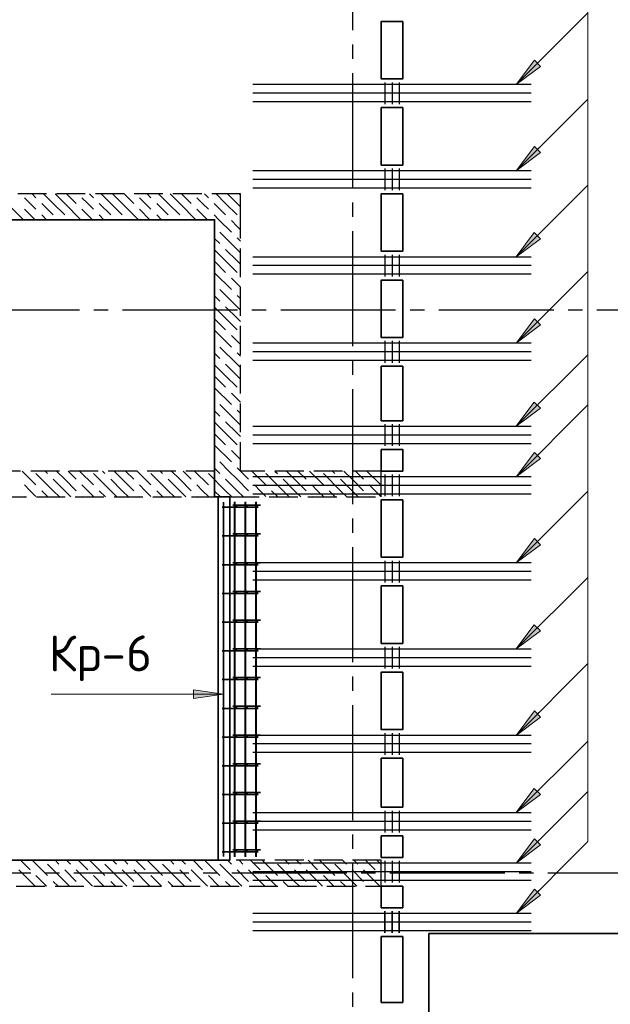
# Model space of a CAD drawing. Header units: millimetres. Extents: x 40580 to 1930067, y -240640 to 81020.
# Tile 321 of 656: x 977498 to 981609, y -216674 to -209819. Entities that reach past the tile are written whole.
import ezdxf

# ---------------------------------------------------------------- set-up
doc = ezdxf.new("R2010")
doc.units = ezdxf.units.MM
for name, pattern in [('______2', [270, 200, -70]), ('______5', [1100, 800, -100, 100, -100]), ('CENTER', [2, 1.25, -0.25, 0.25, -0.25])]:
    doc.linetypes.add(name, pattern=pattern)
for name, color, linetype, lineweight in [('S1 Стержни арматуры фон', 7, 'Continuous', 25), ('Standard', 7, 'Continuous', 25), ('ЖБ Перекрытие верхний уровень', 7, 'Continuous', 35), ('ОСИ', 7, 'CENTER', 15), ('Позиционная метка номер позиции', 7, 'Continuous', 13), ('Поперечное армирование AW фон', 7, 'Continuous', 25)]:
    doc.layers.add(name, color=color, linetype=linetype, lineweight=lineweight)
doc.layers.add('ЖБ Балка Вышележаща', color=7, linetype='Continuous')
doc.layers.add('Размерная выноска', color=7, linetype='Continuous')
doc.layers.add('ЖБ Стена верхний уровень', color=7, linetype='______2', true_color=0x656565)
doc.styles.add('ISOCPEUR', font='isocpeur.ttf')

msp = doc.modelspace()

# ---------------------------------------------------------------- hatches: boundary and pattern name
at = {"layer": 'Позиционная метка номер позиции', "linetype": 'Continuous', "lineweight": 13, "transparency": 33554687}
for points in [[(981122.9, -210144.4), (980953.2, -210271.7), (981080.5, -210102)], [(981122.9, -210744.4), (980953.2, -210871.7), (981080.5, -210702)], [(981121.9, -211344.4), (980952.2, -211471.7), (981079.5, -211302)], [(981122.9, -211944.4), (980953.2, -212071.7), (981080.5, -211902)], [(981121.9, -212524.4), (980952.2, -212651.7), (981079.5, -212482)], [(981122.9, -212874.4), (980953.2, -213001.7), (981080.5, -212832)], [(981122.9, -213474.4), (980953.2, -213601.7), (981080.5, -213432)], [(981121.9, -214074.4), (980952.2, -214201.7), (981079.5, -214032)], [(978707.5, -214485.6), (978917.5, -214515.6), (978707.5, -214545.6)], [(981122.9, -214674.4), (980953.2, -214801.7), (981080.5, -214632)], [(981121.9, -215214.4), (980952.2, -215341.7), (981079.5, -215172)], [(981122.9, -215564.4), (980953.2, -215691.7), (981080.5, -215522)], [(981122.9, -215914.4), (980953.2, -216041.7), (981080.5, -215872)]]:
    msp.add_hatch(color=7, dxfattribs=at).paths.add_polyline_path(points, flags=16)

# ---------------------------------------------------------------- linework, layer by layer
at = {"layer": 'S1 Стержни арматуры фон', "color": 7, "linetype": 'Continuous', "lineweight": -3, "transparency": 33554687}
for p, q in [((981058.5, -210271.7), (979120.5, -210271.7)), ((981057.5, -210271.7), (979121.5, -210271.7)), ((981058.5, -210331.7), (979120.5, -210331.7)), ((981057.5, -210331.7), (979121.5, -210331.7)), ((981058.5, -210391.7), (979120.5, -210391.7)), ((981057.5, -210391.7), (979121.5, -210391.7)), ((981058.5, -210871.7), (979120.5, -210871.7)), ((981057.5, -210871.7), (979121.5, -210871.7)), ((981058.5, -210931.7), (979120.5, -210931.7)), ((981057.5, -210931.7), (979121.5, -210931.7)), ((981058.5, -210991.7), (979120.5, -210991.7)), ((981057.5, -210991.7), (979121.5, -210991.7)), ((981058.5, -211471.7), (979120.5, -211471.7)), ((981058.5, -211531.7), (979120.5, -211531.7)), ((981057.5, -211471.7), (979121.5, -211471.7)), ((981057.5, -211531.7), (979121.5, -211531.7)), ((981058.5, -211591.7), (979120.5, -211591.7)), ((981057.5, -211591.7), (979121.5, -211591.7)), ((981058.5, -212071.7), (979120.5, -212071.7)), ((981057.5, -212071.7), (979121.5, -212071.7)), ((981058.5, -212131.7), (979120.5, -212131.7)), ((981057.5, -212131.7), (979121.5, -212131.7)), ((981058.5, -212191.7), (979120.5, -212191.7)), ((981057.5, -212191.7), (979121.5, -212191.7)), ((981058.5, -212651.7), (979120.5, -212651.7)), ((981057.5, -212651.7), (979121.5, -212651.7)), ((981058.5, -212711.7), (979120.5, -212711.7)), ((981057.5, -212711.7), (979121.5, -212711.7)), ((981058.5, -212771.7), (979120.5, -212771.7)), ((981057.5, -212771.7), (979121.5, -212771.7)), ((981058.5, -213001.7), (979120.5, -213001.7)), ((981057.5, -213001.7), (979121.5, -213001.7)), ((981058.5, -213061.7), (979120.5, -213061.7)), ((981057.5, -213061.7), (979121.5, -213061.7)), ((981058.5, -213121.7), (979120.5, -213121.7)), ((981057.5, -213121.7), (979121.5, -213121.7)), ((981058.5, -213601.7), (979120.5, -213601.7)), ((981058.5, -213661.7), (979120.5, -213661.7)), ((981057.5, -213601.7), (979121.5, -213601.7)), ((981057.5, -213661.7), (979121.5, -213661.7)), ((981058.5, -213721.7), (979120.5, -213721.7)), ((981057.5, -213721.7), (979121.5, -213721.7)), ((981058.5, -214201.7), (979120.5, -214201.7)), ((981057.5, -214201.7), (979121.5, -214201.7)), ((981058.5, -214261.7), (979120.5, -214261.7)), ((981057.5, -214261.7), (979121.5, -214261.7)), ((981058.5, -214321.7), (979120.5, -214321.7)), ((981057.5, -214321.7), (979121.5, -214321.7)), ((981058.5, -214801.7), (979120.5, -214801.7)), ((981057.5, -214801.7), (979121.5, -214801.7)), ((981058.5, -214861.7), (979120.5, -214861.7)), ((981057.5, -214861.7), (979121.5, -214861.7)), ((981058.5, -214921.7), (979120.5, -214921.7)), ((981057.5, -214921.7), (979121.5, -214921.7)), ((981058.5, -215341.7), (979120.5, -215341.7)), ((981057.5, -215341.7), (979121.5, -215341.7)), ((981058.5, -215401.7), (979120.5, -215401.7)), ((981057.5, -215401.7), (979121.5, -215401.7)), ((981058.5, -215461.7), (979120.5, -215461.7)), ((981057.5, -215461.7), (979121.5, -215461.7)), ((981058.5, -215691.7), (979120.5, -215691.7)), ((981057.5, -215691.7), (979121.5, -215691.7)), ((981058.5, -215751.7), (979120.5, -215751.7)), ((981057.5, -215751.7), (979121.5, -215751.7)), ((981058.5, -215811.7), (979120.5, -215811.7)), ((981057.5, -215811.7), (979121.5, -215811.7)), ((981058.5, -216041.7), (979120.5, -216041.7)), ((980314.5, -216041.7), (979594.5, -216041.7)), ((981058.5, -216101.7), (979120.5, -216101.7)), ((980314.5, -216101.7), (979594.5, -216101.7)), ((981058.5, -216161.7), (979120.5, -216161.7)), ((980314.5, -216161.7), (979594.5, -216161.7))]:
    msp.add_line(p, q, dxfattribs=at)
at = {"layer": 'S1 Стержни арматуры фон', "color": 7, "linetype": 'Continuous', "lineweight": 35, "transparency": 33554687}
for p, q in [((978917.3, -215645.7), (978917.3, -213177.7)), ((978917.5, -215645.7), (978917.5, -213177.7)), ((978992.5, -215645.7), (978992.5, -213177.7)), ((978994.5, -215647.7), (978994.5, -213175.7)), ((978994.5, -215647.7), (978994.5, -213175.7)), ((979067.5, -215645.7), (979067.5, -213177.7)), ((979069.5, -215647.7), (979069.5, -213175.7)), ((979069.5, -215647.7), (979069.5, -213175.7)), ((979142.5, -215645.7), (979142.5, -213177.7)), ((979144.5, -215647.7), (979144.5, -213175.7)), ((979144.5, -215647.7), (979144.5, -213175.7)), ((978907.5, -213213.7), (979158.3, -213213.7)), ((978982.5, -213199.7), (979173.5, -213199.7)), ((978907.5, -213413.7), (979158.3, -213413.7)), ((978982.5, -213399.7), (979173.5, -213399.7)), ((978907.5, -213613.7), (979158.3, -213613.7)), ((978982.5, -213599.7), (979173.5, -213599.7)), ((978907.5, -213813.7), (979158.3, -213813.7)), ((978982.5, -213799.7), (979173.5, -213799.7)), ((978982.5, -213999.7), (979173.5, -213999.7)), ((978907.5, -214013.7), (979158.3, -214013.7)), ((978982.5, -214199.7), (979173.5, -214199.7)), ((978907.5, -214213.7), (979158.3, -214213.7)), ((978907.5, -214413.7), (979158.3, -214413.7)), ((978982.5, -214399.7), (979173.5, -214399.7)), ((978907.5, -214613.7), (979158.3, -214613.7)), ((978982.5, -214599.7), (979173.5, -214599.7)), ((978907.5, -214813.7), (979158.3, -214813.7)), ((978982.5, -214799.7), (979173.5, -214799.7)), ((978907.5, -215013.7), (979158.3, -215013.7)), ((978982.5, -214999.7), (979173.5, -214999.7)), ((978907.5, -215213.7), (979158.3, -215213.7)), ((978982.5, -215199.7), (979173.5, -215199.7)), ((978907.5, -215413.7), (979158.3, -215413.7)), ((978982.5, -215399.7), (979173.5, -215399.7)), ((978907.5, -215613.7), (979158.3, -215613.7)), ((978982.5, -215599.7), (979173.5, -215599.7))]:
    msp.add_line(p, q, dxfattribs=at)
at = {"layer": 'S1 Стержни арматуры фон', "color": 180, "linetype": 'Continuous', "lineweight": 50, "transparency": 33554687}
for centre in [(979001.5, -213206.7), (979076.5, -213206.7), (979151.5, -213206.7), (979001.5, -213406.7), (979076.5, -213406.7), (979151.5, -213406.7), (979001.5, -213606.7), (979076.5, -213606.7), (979151.5, -213606.7), (979001.5, -213806.7), (979076.5, -213806.7), (979151.5, -213806.7), (979001.5, -214006.7), (979076.5, -214006.7), (979151.5, -214006.7), (979001.5, -214206.7), (979076.5, -214206.7), (979151.5, -214206.7), (979001.5, -214406.7), (979076.5, -214406.7), (979151.5, -214406.7), (979001.5, -214606.7), (979076.5, -214606.7), (979151.5, -214606.7), (979001.5, -214806.7), (979076.5, -214806.7), (979151.5, -214806.7), (979001.5, -215006.7), (979076.5, -215006.7), (979151.5, -215006.7), (979001.5, -215206.7), (979076.5, -215206.7), (979151.5, -215206.7), (979001.5, -215406.7), (979076.5, -215406.7), (979151.5, -215406.7), (979001.5, -215606.7), (979076.5, -215606.7), (979151.5, -215606.7)]:
    msp.add_circle(centre, 3, dxfattribs=at)
at = {"layer": 'ЖБ Балка Вышележаща', "color": 7, "linetype": 'Continuous', "lineweight": 35, "transparency": 33554687}
msp.add_line((978879.5, -213141.7), (978879.5, -215671.7), dxfattribs=at)
at = {"layer": 'ЖБ Перекрытие верхний уровень', "color": 7, "linetype": 'Continuous', "lineweight": 35, "transparency": 33554687}
msp.add_line((978959.5, -215671.7), (978959.5, -213141.7), dxfattribs=at)
at = {"layer": 'ЖБ Перекрытие верхний уровень', "transparency": 33554687}
for p, q in [((980014.5, -216001.7), (980014.5, -215851.7)), ((980014.5, -215851.7), (980164.5, -215851.7)), ((980164.5, -215851.7), (980164.5, -216001.7)), ((980164.5, -216001.7), (980014.5, -216001.7)), ((980344.5, -222461.7), (980344.5, -216181.7)), ((980014.5, -216661.7), (980014.5, -216201.7)), ((980014.5, -216201.7), (980164.5, -216201.7)), ((980164.5, -216201.7), (980164.5, -216661.7)), ((980164.5, -216661.7), (980014.5, -216661.7))]:
    msp.add_line(p, q, dxfattribs=at)
at = {"layer": 'ЖБ Перекрытие верхний уровень', "transparency": 33554687, "extrusion": (0, 0, -1)}
msp.add_lwpolyline([(-980344.5, -216181.7), (-981764.5, -216181.7), (-981764.5, -207501.7), (-980344.5, -207501.7)], dxfattribs=at)
at = {"layer": 'ЖБ Перекрытие верхний уровень', "transparency": 33554687}
for points in [[(980164.5, -209831.7), (980164.5, -210231.7), (980014.5, -210231.7), (980014.5, -209831.7)], [(980164.5, -210431.7), (980164.5, -210831.7), (980014.5, -210831.7), (980014.5, -210431.7)], [(980164.5, -211031.7), (980164.5, -211431.7), (980014.5, -211431.7), (980014.5, -211031.7)], [(980164.5, -211631.7), (980164.5, -212031.7), (980014.5, -212031.7), (980014.5, -211631.7)], [(980164.5, -213161.7), (980164.5, -213561.7), (980014.5, -213561.7), (980014.5, -213161.7)], [(980164.5, -213761.7), (980164.5, -214161.7), (980014.5, -214161.7), (980014.5, -213761.7)], [(980164.5, -214361.7), (980164.5, -214761.7), (980014.5, -214761.7), (980014.5, -214361.7)], [(980164.5, -214961.7), (980164.5, -215301.7), (980014.5, -215301.7), (980014.5, -214961.7)], [(980164.5, -215501.7), (980164.5, -215651.7), (980014.5, -215651.7), (980014.5, -215501.7)]]:
    msp.add_lwpolyline(points, close=True, dxfattribs=at)
at = {"layer": 'ЖБ Перекрытие верхний уровень', "transparency": 33554687, "extrusion": (0, 0, -1)}
for points in [[(-978959.5, -213141.7), (-978959.5, -215671.7), (-974914.5, -215671.7), (-974914.5, -212961.7), (-974414.5, -212961.7), (-974414.5, -211211.7), (-978854.5, -211211.7), (-978854.5, -213141.7)], [(-980014.5, -212231.7), (-980014.5, -212611.7), (-980164.5, -212611.7), (-980164.5, -212231.7)], [(-980014.5, -212811.7), (-980014.5, -212961.7), (-980164.5, -212961.7), (-980164.5, -212811.7)]]:
    msp.add_lwpolyline(points, close=True, dxfattribs=at)
at = {"layer": 'ЖБ Стена верхний уровень', "color": 251, "linetype": '______2', "lineweight": -3, "true_color": 0x656565, "transparency": 33554687}
for p, q in [((979034.5, -211031.7), (974414.5, -211031.7)), ((979034.5, -211211.7), (979034.5, -211031.7)), ((976194.5, -211211.7), (978854.5, -211211.7)), ((978854.5, -211211.7), (978854.5, -212961.7)), ((979034.5, -212961.7), (979034.5, -211211.7)), ((978854.5, -212961.7), (976194.5, -212961.7)), ((980014.5, -212961.7), (979034.5, -212961.7)), ((980014.5, -213141.7), (980014.5, -212961.7)), ((974914.5, -213141.7), (980014.5, -213141.7)), ((980014.5, -215671.7), (974914.5, -215671.7)), ((980014.5, -215851.7), (980014.5, -215671.7)), ((974234.5, -215851.7), (980014.5, -215851.7))]:
    msp.add_line(p, q, dxfattribs=at)
at = {"layer": 'ЖБ Стена верхний уровень', "color": 9, "linetype": 'Continuous', "lineweight": -3, "true_color": 0xc7c7c7, "transparency": 33554687}
for p, q in [((977584.6, -211031.7), (977611.4, -211058.5)), ((977731.4, -211098.5), (977664.6, -211031.7)), ((977744.6, -211031.7), (977811.4, -211098.5)), ((977824.6, -211031.7), (977891.4, -211098.5)), ((977984.6, -211031.7), (978011.4, -211058.5)), ((978131.4, -211098.5), (978064.6, -211031.7)), ((978144.6, -211031.7), (978211.4, -211098.5)), ((978224.6, -211031.7), (978291.4, -211098.5)), ((978384.6, -211031.7), (978411.4, -211058.5)), ((978531.4, -211098.5), (978464.6, -211031.7)), ((978544.6, -211031.7), (978611.4, -211098.5)), ((978624.6, -211031.7), (978691.4, -211098.5)), ((978784.6, -211031.7), (978811.4, -211058.5)), ((978931.4, -211098.5), (978864.6, -211031.7)), ((978944.6, -211031.7), (979011.4, -211098.5)), ((979024.6, -211031.7), (979034.5, -211041.6)), ((977411.4, -211098.5), (977524.6, -211211.7)), ((977571.4, -211098.5), (977531.4, -211058.5)), ((977611.4, -211138.5), (977571.4, -211098.5)), ((977651.4, -211098.5), (977731.4, -211178.5)), ((977731.4, -211098.5), (977811.4, -211178.5)), ((977811.4, -211098.5), (977924.6, -211211.7)), ((977971.4, -211098.5), (977931.4, -211058.5)), ((978011.4, -211138.5), (977971.4, -211098.5)), ((978051.4, -211098.5), (978131.4, -211178.5)), ((978131.4, -211098.5), (978211.4, -211178.5)), ((978211.4, -211098.5), (978324.6, -211211.7)), ((978371.4, -211098.5), (978331.4, -211058.5)), ((978411.4, -211138.5), (978371.4, -211098.5)), ((978451.4, -211098.5), (978531.4, -211178.5)), ((978531.4, -211098.5), (978611.4, -211178.5)), ((978611.4, -211098.5), (978724.6, -211211.7)), ((978771.4, -211098.5), (978731.4, -211058.5)), ((978811.4, -211138.5), (978771.4, -211098.5)), ((978851.4, -211098.5), (978931.4, -211178.5)), ((978931.4, -211098.5), (979011.4, -211178.5)), ((979011.4, -211098.5), (979034.5, -211121.6)), ((977531.4, -211138.5), (977604.6, -211211.7)), ((977651.4, -211178.5), (977684.6, -211211.7)), ((977931.4, -211138.5), (978004.6, -211211.7)), ((978051.4, -211178.5), (978084.6, -211211.7)), ((978331.4, -211138.5), (978404.6, -211211.7)), ((978451.4, -211178.5), (978484.6, -211211.7)), ((978731.4, -211138.5), (978804.6, -211211.7)), ((978851.4, -211178.5), (978884.6, -211211.7)), ((978884.6, -211211.7), (978971.4, -211298.5)), ((979011.4, -211258.5), (978971.4, -211218.6)), ((979034.5, -211281.6), (979011.4, -211258.5)), ((979011.4, -211418.6), (978891.4, -211298.5)), ((978854.5, -211341.6), (978891.4, -211378.5)), ((979011.4, -211338.5), (979034.5, -211361.6)), ((978931.4, -211498.5), (978854.5, -211421.6)), ((978931.4, -211418.6), (979011.4, -211498.5)), ((979011.4, -211418.6), (979034.5, -211441.6)), ((978854.5, -211501.6), (978931.4, -211578.5)), ((978931.4, -211498.5), (979011.4, -211578.5)), ((979011.4, -211498.5), (979034.5, -211521.6)), ((978854.5, -211581.6), (978971.4, -211698.5)), ((979011.4, -211658.5), (978971.4, -211618.6)), ((979034.5, -211681.6), (979011.4, -211658.5)), ((978854.5, -211741.6), (978891.4, -211778.5)), ((979011.4, -211818.6), (978891.4, -211698.5)), ((979011.4, -211738.5), (979034.5, -211761.6)), ((978931.4, -211898.5), (978854.5, -211821.6)), ((978931.4, -211818.6), (979011.4, -211898.5)), ((979011.4, -211818.6), (979034.5, -211841.6)), ((978854.5, -211901.6), (978931.4, -211978.5)), ((978931.4, -211898.5), (979011.4, -211978.5)), ((979011.4, -211898.5), (979034.5, -211921.6)), ((978854.5, -211981.6), (978971.4, -212098.5)), ((979011.4, -212058.5), (978971.4, -212018.6)), ((979034.5, -212081.6), (979011.4, -212058.5)), ((978854.5, -212141.6), (978891.4, -212178.5)), ((979011.4, -212218.6), (978891.4, -212098.5)), ((979011.4, -212138.5), (979034.5, -212161.6)), ((978931.4, -212298.5), (978854.5, -212221.6)), ((978931.4, -212218.6), (979011.4, -212298.5)), ((979011.4, -212218.6), (979034.5, -212241.6)), ((978854.5, -212301.6), (978931.4, -212378.5)), ((978931.4, -212298.5), (979011.4, -212378.5)), ((979011.4, -212298.5), (979034.5, -212321.6)), ((978854.5, -212381.6), (978971.4, -212498.5)), ((979011.4, -212458.5), (978971.4, -212418.6)), ((979034.5, -212481.6), (979011.4, -212458.5)), ((978854.5, -212541.6), (978891.4, -212578.5)), ((979011.4, -212618.6), (978891.4, -212498.5)), ((979011.4, -212538.5), (979034.5, -212561.6)), ((978931.4, -212698.5), (978854.5, -212621.6)), ((978931.4, -212618.6), (979011.4, -212698.5)), ((979011.4, -212618.6), (979034.5, -212641.6)), ((978854.5, -212701.6), (978931.4, -212778.5)), ((978931.4, -212698.5), (979011.4, -212778.5)), ((979011.4, -212698.5), (979034.5, -212721.6)), ((978854.5, -212781.6), (978971.4, -212898.5)), ((979011.4, -212858.5), (978971.4, -212818.6)), ((978954.6, -212961.7), (978891.4, -212898.5)), ((979034.5, -212881.6), (979011.4, -212858.5)), ((977514.6, -212961.7), (977611.4, -213058.5)), ((977674.6, -212961.7), (977691.4, -212978.5)), ((977811.4, -213018.6), (977754.6, -212961.7)), ((977834.6, -212961.7), (977891.4, -213018.6)), ((977914.6, -212961.7), (978011.4, -213058.5)), ((978074.6, -212961.7), (978091.4, -212978.5)), ((978211.4, -213018.6), (978154.6, -212961.7)), ((978234.6, -212961.7), (978291.4, -213018.6)), ((978314.6, -212961.7), (978411.4, -213058.5)), ((978474.6, -212961.7), (978491.4, -212978.5)), ((978611.4, -213018.6), (978554.6, -212961.7)), ((978634.6, -212961.7), (978691.4, -213018.6)), ((978714.6, -212961.7), (978811.4, -213058.5)), ((978854.5, -212941.6), (978874.6, -212961.7)), ((978874.6, -212961.7), (978891.4, -212978.5)), ((979011.4, -213018.6), (978954.6, -212961.7)), ((979011.4, -212938.5), (979034.5, -212961.6)), ((979034.6, -212961.7), (979091.4, -213018.6)), ((979114.6, -212961.7), (979211.4, -213058.5)), ((979274.6, -212961.7), (979291.4, -212978.5)), ((979411.4, -213018.6), (979354.6, -212961.7)), ((979434.6, -212961.7), (979491.4, -213018.6)), ((979514.6, -212961.7), (979611.4, -213058.5)), ((979674.6, -212961.7), (979691.4, -212978.5)), ((979811.4, -213018.6), (979754.6, -212961.7)), ((979834.6, -212961.7), (979891.4, -213018.6)), ((979914.6, -212961.7), (980011.4, -213058.5)), ((977731.4, -213098.5), (977611.4, -212978.5)), ((977731.4, -213018.6), (977811.4, -213098.5)), ((977811.4, -213018.6), (977891.4, -213098.5)), ((978131.4, -213098.5), (978011.4, -212978.5)), ((978131.4, -213018.6), (978211.4, -213098.5)), ((978211.4, -213018.6), (978291.4, -213098.5)), ((978531.4, -213098.5), (978411.4, -212978.5)), ((978531.4, -213018.6), (978611.4, -213098.5)), ((978611.4, -213018.6), (978691.4, -213098.5)), ((978931.4, -213098.5), (978811.4, -212978.5)), ((978931.4, -213018.6), (979011.4, -213098.5)), ((979011.4, -213018.6), (979091.4, -213098.5)), ((979331.4, -213098.5), (979211.4, -212978.5)), ((979331.4, -213018.6), (979411.4, -213098.5)), ((979411.4, -213018.6), (979491.4, -213098.5)), ((979731.4, -213098.5), (979611.4, -212978.5)), ((979731.4, -213018.6), (979811.4, -213098.5)), ((979811.4, -213018.6), (979891.4, -213098.5)), ((980014.5, -212981.6), (980011.4, -212978.5)), ((977571.4, -213098.5), (977531.4, -213058.5)), ((977611.4, -213138.5), (977571.4, -213098.5)), ((977651.4, -213098.5), (977694.6, -213141.7)), ((977731.4, -213098.5), (977774.6, -213141.7)), ((977811.4, -213098.5), (977854.6, -213141.7)), ((977971.4, -213098.5), (977931.4, -213058.5)), ((978011.4, -213138.5), (977971.4, -213098.5)), ((978051.4, -213098.5), (978094.6, -213141.7)), ((978131.4, -213098.5), (978174.6, -213141.7)), ((978211.4, -213098.5), (978254.6, -213141.7)), ((978371.4, -213098.5), (978331.4, -213058.5)), ((978411.4, -213138.5), (978371.4, -213098.5)), ((978451.4, -213098.5), (978494.6, -213141.7)), ((978531.4, -213098.5), (978574.6, -213141.7)), ((978611.4, -213098.5), (978654.6, -213141.7)), ((978771.4, -213098.5), (978731.4, -213058.5)), ((978811.4, -213138.5), (978771.4, -213098.5)), ((978851.4, -213098.5), (978894.6, -213141.7)), ((978931.4, -213098.5), (978974.6, -213141.7)), ((979011.4, -213098.5), (979054.6, -213141.7)), ((979171.4, -213098.5), (979131.4, -213058.5)), ((979211.4, -213138.5), (979171.4, -213098.5)), ((979251.4, -213098.5), (979294.6, -213141.7)), ((979331.4, -213098.5), (979374.6, -213141.7)), ((979411.4, -213098.5), (979454.6, -213141.7)), ((979571.4, -213098.5), (979531.4, -213058.5)), ((979611.4, -213138.5), (979571.4, -213098.5)), ((979651.4, -213098.5), (979694.6, -213141.7)), ((979731.4, -213098.5), (979774.6, -213141.7)), ((979811.4, -213098.5), (979854.6, -213141.7)), ((979971.4, -213098.5), (979931.4, -213058.5)), ((980011.4, -213138.5), (979971.4, -213098.5)), ((977531.4, -213138.5), (977534.6, -213141.7)), ((977931.4, -213138.5), (977934.6, -213141.7)), ((978331.4, -213138.5), (978334.6, -213141.7)), ((978731.4, -213138.5), (978734.6, -213141.7)), ((979131.4, -213138.5), (979134.6, -213141.7)), ((979531.4, -213138.5), (979534.6, -213141.7)), ((979931.4, -213138.5), (979934.6, -213141.7)), ((977504.6, -215671.7), (977571.4, -215738.5)), ((977584.6, -215671.7), (977691.4, -215778.5)), ((977811.4, -215818.6), (977691.4, -215698.6)), ((977744.6, -215671.7), (977771.4, -215698.6)), ((977851.4, -215698.6), (977824.6, -215671.7)), ((977904.6, -215671.7), (977971.4, -215738.5)), ((977984.6, -215671.7), (978091.4, -215778.5)), ((978211.4, -215818.6), (978091.4, -215698.6)), ((978144.6, -215671.7), (978171.4, -215698.6)), ((978251.4, -215698.6), (978224.6, -215671.7)), ((978304.6, -215671.7), (978371.4, -215738.5)), ((978384.6, -215671.7), (978491.4, -215778.5)), ((978611.4, -215818.6), (978491.4, -215698.6)), ((978544.6, -215671.7), (978571.4, -215698.6)), ((978651.4, -215698.6), (978624.6, -215671.7)), ((978704.6, -215671.7), (978771.4, -215738.5)), ((978784.6, -215671.7), (978891.4, -215778.5)), ((979011.4, -215818.6), (978891.4, -215698.6)), ((978944.6, -215671.7), (978971.4, -215698.6)), ((979051.4, -215698.6), (979024.6, -215671.7)), ((979104.6, -215671.7), (979171.4, -215738.5)), ((979184.6, -215671.7), (979291.4, -215778.5)), ((979411.4, -215818.6), (979291.4, -215698.6)), ((979344.6, -215671.7), (979371.4, -215698.6)), ((979451.4, -215698.6), (979424.6, -215671.7)), ((979504.6, -215671.7), (979571.4, -215738.5)), ((979584.6, -215671.7), (979691.4, -215778.5)), ((979811.4, -215818.6), (979691.4, -215698.6)), ((979744.6, -215671.7), (979771.4, -215698.6)), ((979851.4, -215698.6), (979824.6, -215671.7)), ((979904.6, -215671.7), (979971.4, -215738.5)), ((979984.6, -215671.7), (980014.5, -215701.6)), ((977491.4, -215738.5), (977604.6, -215851.7)), ((977684.6, -215851.7), (977611.4, -215778.5)), ((977811.4, -215738.5), (977891.4, -215818.6)), ((977891.4, -215738.5), (978004.6, -215851.7)), ((978084.6, -215851.7), (978011.4, -215778.5)), ((978211.4, -215738.5), (978291.4, -215818.6)), ((978291.4, -215738.5), (978404.6, -215851.7)), ((978484.6, -215851.7), (978411.4, -215778.5)), ((978611.4, -215738.5), (978691.4, -215818.6)), ((978691.4, -215738.5), (978804.6, -215851.7)), ((978884.6, -215851.7), (978811.4, -215778.5)), ((979011.4, -215738.5), (979091.4, -215818.6)), ((979091.4, -215738.5), (979204.6, -215851.7)), ((979284.6, -215851.7), (979211.4, -215778.5)), ((979411.4, -215738.5), (979491.4, -215818.6)), ((979491.4, -215738.5), (979604.6, -215851.7)), ((979684.6, -215851.7), (979611.4, -215778.5)), ((979811.4, -215738.5), (979891.4, -215818.6)), ((979891.4, -215738.5), (980004.6, -215851.7)), ((980014.5, -215781.6), (980011.4, -215778.5)), ((977731.4, -215818.6), (977764.6, -215851.7)), ((977811.4, -215818.6), (977844.6, -215851.7)), ((978131.4, -215818.6), (978164.6, -215851.7)), ((978211.4, -215818.6), (978244.6, -215851.7)), ((978531.4, -215818.6), (978564.6, -215851.7)), ((978611.4, -215818.6), (978644.6, -215851.7)), ((978931.4, -215818.6), (978964.6, -215851.7)), ((979011.4, -215818.6), (979044.6, -215851.7)), ((979331.4, -215818.6), (979364.6, -215851.7)), ((979411.4, -215818.6), (979444.6, -215851.7)), ((979731.4, -215818.6), (979764.6, -215851.7)), ((979811.4, -215818.6), (979844.6, -215851.7))]:
    msp.add_line(p, q, dxfattribs=at)
at = {"layer": 'ОСИ', "color": 8, "linetype": '______5', "lineweight": -3, "transparency": 33554687}
for p, q in [((979814.5, -200291.7), (979814.5, -224461.7)), ((984514.5, -211841.7), (962590.5, -211841.7)), ((981974.5, -215761.7), (962590.5, -215761.7))]:
    msp.add_line(p, q, dxfattribs=at)
at = {"layer": 'Позиционная метка номер позиции', "color": 7, "linetype": 'Continuous', "lineweight": 13, "transparency": 33554687}
for p, q in [((981453.2, -215191.7), (981453.2, -206569.4)), ((980953.2, -210271.7), (981453.2, -209771.7)), ((980953.2, -210271.7), (981080.5, -210102)), ((981122.9, -210144.4), (980953.2, -210271.7)), ((981080.5, -210102), (981122.9, -210144.4)), ((981101.7, -210123.2), (981112.3, -210112.6)), ((980953.2, -210871.7), (981453.2, -210371.7)), ((980953.2, -210871.7), (981080.5, -210702)), ((981080.5, -210702), (981122.9, -210744.4)), ((981101.7, -210723.2), (981112.3, -210712.6)), ((981122.9, -210744.4), (980953.2, -210871.7)), ((980952.2, -211471.7), (981452.2, -210971.7)), ((980952.2, -211471.7), (981079.5, -211302)), ((981079.5, -211302), (981121.9, -211344.4)), ((981100.7, -211323.2), (981111.3, -211312.6)), ((981121.9, -211344.4), (980952.2, -211471.7)), ((980953.2, -212071.7), (981453.2, -211571.7)), ((980953.2, -212071.7), (981080.5, -211902)), ((981122.9, -211944.4), (980953.2, -212071.7)), ((981080.5, -211902), (981122.9, -211944.4)), ((981101.7, -211923.2), (981112.3, -211912.6)), ((980952.2, -212651.7), (981452.2, -212151.7)), ((980952.2, -212651.7), (981079.5, -212482)), ((981079.5, -212482), (981121.9, -212524.4)), ((981100.7, -212503.2), (981111.3, -212492.6)), ((981121.9, -212524.4), (980952.2, -212651.7)), ((980953.2, -213001.7), (981453.2, -212501.7)), ((980953.2, -213001.7), (981080.5, -212832)), ((981080.5, -212832), (981122.9, -212874.4)), ((981122.9, -212874.4), (980953.2, -213001.7)), ((981101.7, -212853.2), (981112.3, -212842.6)), ((980953.2, -213601.7), (981453.2, -213101.7)), ((980953.2, -213601.7), (981080.5, -213432)), ((981080.5, -213432), (981122.9, -213474.4)), ((981101.7, -213453.2), (981112.3, -213442.6)), ((981122.9, -213474.4), (980953.2, -213601.7)), ((980952.2, -214201.7), (981452.2, -213701.7)), ((980952.2, -214201.7), (981079.5, -214032)), ((981079.5, -214032), (981121.9, -214074.4)), ((981100.7, -214053.2), (981111.3, -214042.6)), ((981121.9, -214074.4), (980952.2, -214201.7)), ((980953.2, -214801.7), (981453.2, -214301.7)), ((978917.5, -214515.6), (977717.5, -214515.6)), ((978707.5, -214515.6), (978692.5, -214515.6)), ((978707.5, -214545.6), (978707.5, -214485.6)), ((978707.5, -214485.6), (978917.5, -214515.6)), ((978917.5, -214515.6), (978707.5, -214545.6)), ((978917.3, -214515.6), (978917.3, -214515.6)), ((978917.3, -214515.6), (978917.3, -214515.6)), ((978917.3, -214515.6), (978917.3, -214515.6)), ((980953.2, -214801.7), (981080.5, -214632)), ((981122.9, -214674.4), (980953.2, -214801.7)), ((981080.5, -214632), (981122.9, -214674.4)), ((981101.7, -214653.2), (981112.3, -214642.6)), ((980952.2, -215341.7), (981452.2, -214841.7)), ((980952.2, -215341.7), (981079.5, -215172)), ((981121.9, -215214.4), (980952.2, -215341.7)), ((980953.2, -215691.7), (981453.2, -215191.7)), ((981079.5, -215172), (981121.9, -215214.4)), ((981100.7, -215193.2), (981111.3, -215182.6)), ((980953.2, -215691.7), (981080.5, -215522)), ((981122.9, -215564.4), (980953.2, -215691.7)), ((981080.5, -215522), (981122.9, -215564.4)), ((981101.7, -215543.2), (981112.3, -215532.6)), ((980953.2, -216041.7), (981080.5, -215872)), ((981122.9, -215914.4), (980953.2, -216041.7)), ((981080.5, -215872), (981122.9, -215914.4)), ((981101.7, -215893.2), (981112.3, -215882.6)), ((980240.4, -216161.7), (980240.4, -216161.7)), ((980240.4, -216161.7), (980240.4, -216161.7)), ((980240.4, -216161.7), (980240.4, -216161.7))]:
    msp.add_line(p, q, dxfattribs=at)
msp.add_lwpolyline([(980953.2, -216041.7), (981453.2, -215541.7), (981453.2, -214739.4)], dxfattribs=at)
at = {"layer": 'Поперечное армирование AW фон', "color": 7, "linetype": 'Continuous', "lineweight": -3, "transparency": 33554687}
for p, q in [((980039.5, -210256.2), (980039.5, -210407.2)), ((980089.5, -210256.2), (980089.5, -210407.2)), ((980139.5, -210256.2), (980139.5, -210407.2)), ((980039.5, -210856.2), (980039.5, -211007.2)), ((980089.5, -210856.2), (980089.5, -211007.2)), ((980139.5, -210856.2), (980139.5, -211007.2)), ((980039.5, -211456.2), (980039.5, -211607.2)), ((980089.5, -211456.2), (980089.5, -211607.2)), ((980139.5, -211456.2), (980139.5, -211607.2)), ((980039.5, -212056.2), (980039.5, -212207.2)), ((980089.5, -212056.2), (980089.5, -212207.2)), ((980139.5, -212056.2), (980139.5, -212207.2)), ((980039.5, -212636.2), (980039.5, -212787.2)), ((980089.5, -212636.2), (980089.5, -212787.2)), ((980139.5, -212636.2), (980139.5, -212787.2)), ((980039.5, -212986.2), (980039.5, -213137.2)), ((980089.5, -212986.2), (980089.5, -213137.2)), ((980139.5, -212986.2), (980139.5, -213137.2)), ((980039.5, -213586.2), (980039.5, -213737.2)), ((980089.5, -213586.2), (980089.5, -213737.2)), ((980139.5, -213586.2), (980139.5, -213737.2)), ((980039.5, -214186.2), (980039.5, -214337.2)), ((980089.5, -214186.2), (980089.5, -214337.2)), ((980139.5, -214186.2), (980139.5, -214337.2)), ((980039.5, -214786.2), (980039.5, -214937.2)), ((980089.5, -214786.2), (980089.5, -214937.2)), ((980139.5, -214786.2), (980139.5, -214937.2)), ((980039.5, -215326.2), (980039.5, -215477.2)), ((980089.5, -215326.2), (980089.5, -215477.2)), ((980139.5, -215326.2), (980139.5, -215477.2)), ((980039.5, -215676.2), (980039.5, -215827.2)), ((980089.5, -215676.2), (980089.5, -215827.2)), ((980139.5, -215676.2), (980139.5, -215827.2)), ((980039.5, -216026.7), (980039.5, -216176.7)), ((980039.5, -216176.7), (980039.5, -216026.7)), ((980089.5, -216026.7), (980089.5, -216176.7)), ((980089.5, -216176.7), (980089.5, -216026.7)), ((980139.5, -216026.7), (980139.5, -216176.7)), ((980139.5, -216176.7), (980139.5, -216026.7))]:
    msp.add_line(p, q, dxfattribs=at)
at = {"layer": 'Размерная выноска', "color": 7, "linetype": 'Continuous', "lineweight": 35, "transparency": 33554687}
msp.add_line((978959.5, -215671.7), (978959.5, -213141.7), dxfattribs=at)

# ---------------------------------------------------------------- texts
at = {"layer": 'Standard', "color": 7, "linetype": 'Continuous', "lineweight": 25, "transparency": 33554687, "insert": (977700.8, -214423.9), "char_height": 250, "width": 728.955, "attachment_point": 7, "style": 'ISOCPEUR'}
msp.add_mtext('Кр-6', dxfattribs=at)

doc.saveas('drawing.dxf')
